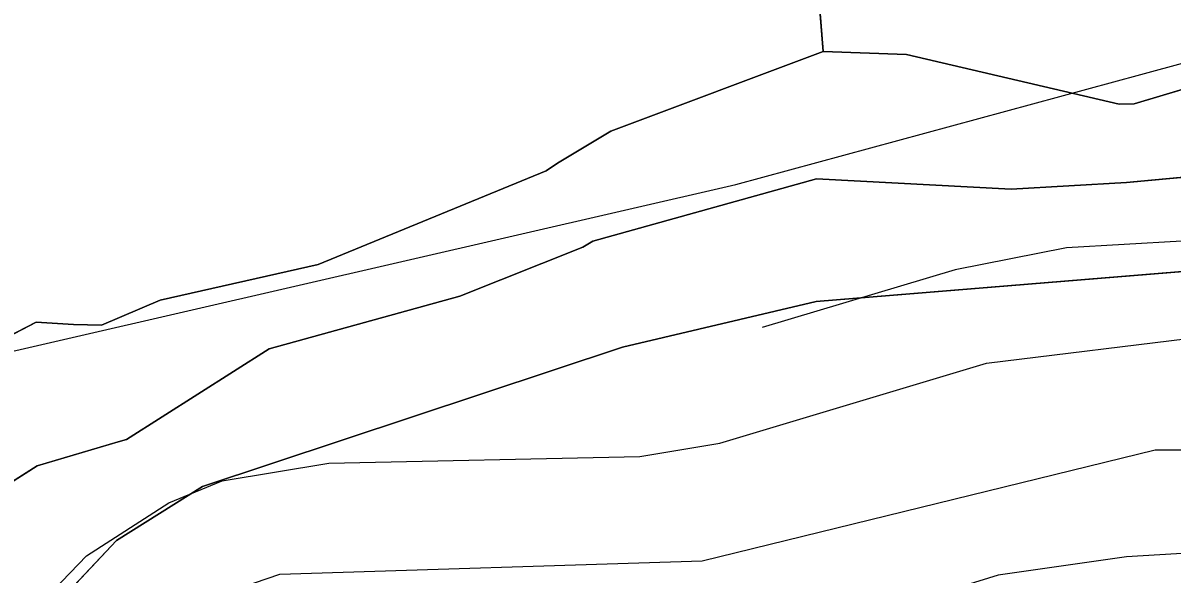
# Model space of a CAD drawing. Extents: x -662620 to -656370, y -1067090 to -1062990.
# Drawn here: x -661376.8 to -661302.9, y -1066345.9 to -1066310.5 of the extents above; entities that cross this region are included whole.
import ezdxf

# ---------------------------------------------------------------- set-up
doc = ezdxf.new("R2010")
doc.units = 0
for name, color, linetype in [('LOKÁLNÍ_BIOKORIDOR_-_STÁVAJÍCÍ', 7, 'Continuous'), ('OBVOD_PÚ', 7, 'Continuous'), ('OSTATNÍ_PLOCHA_-_STÁVAJÍCÍ', 7, 'Continuous'), ('Trvalý_trávní_porost_-_stávající', 7, 'Continuous'), ('VODNÍ_PLOCHA_-_STÁVAJÍCÍ', 7, 'Continuous'), ('VODNÍ_TOK', 7, 'Continuous'), ('VRSTEVNICE_ZDŮRAZNĚNÁ', 7, 'Continuous'), ('VRSTEVNICE_ZÁKLADNÍ', 7, 'Continuous')]:
    doc.layers.add(name, color=color, linetype=linetype)

msp = doc.modelspace()

# ---------------------------------------------------------------- linework, layer by layer
at = {"layer": 'LOKÁLNÍ_BIOKORIDOR_-_STÁVAJÍCÍ'}
for points in [[(-661378.213, -1066330.891), (-661375.92, -1066329.71), (-661373.52, -1066329.85), (-661371.73, -1066329.89), (-661367.96, -1066328.28), (-661357.81, -1066325.99), (-661343.15, -1066319.96), (-661342.43, -1066319.47), (-661339.01, -1066317.42), (-661325.36, -1066312.3), (-661320, -1066312.48), (-661306.34, -1066315.68), (-661305.37, -1066315.66), (-661292.46, -1066311.81)], [(-661297.52, -1066326.05), (-661318.067, -1066327.742), (-661325.82, -1066328.38), (-661338.25, -1066331.3), (-661365.24, -1066340.27), (-661370.76, -1066343.74), (-661375.9, -1066349.21)]]:
    msp.add_lwpolyline(points, dxfattribs=at)
at = {"layer": 'OBVOD_PÚ'}
for points in [[(-661325.82, -1066328.38), (-661297.52, -1066326.05)], [(-661338.25, -1066331.3), (-661325.82, -1066328.38)], [(-661365.24, -1066340.27), (-661338.25, -1066331.3)], [(-661370.76, -1066343.74), (-661365.24, -1066340.27)], [(-661375.9, -1066349.21), (-661370.76, -1066343.74)]]:
    msp.add_lwpolyline(points, dxfattribs=at)
at = {"layer": 'OSTATNÍ_PLOCHA_-_STÁVAJÍCÍ'}
for p, q in [((-661325.36, -1066312.3), (-661325.77, -1066307.104)), ((-661325.36, -1066312.3), (-661325.77, -1066307.104)), ((-661292.46, -1066311.81), (-661305.37, -1066315.66)), ((-661292.46, -1066311.81), (-661305.37, -1066315.66)), ((-661320, -1066312.48), (-661325.36, -1066312.3)), ((-661320, -1066312.48), (-661325.36, -1066312.3)), ((-661306.34, -1066315.68), (-661320, -1066312.48)), ((-661306.34, -1066315.68), (-661320, -1066312.48)), ((-661305.37, -1066315.66), (-661306.34, -1066315.68)), ((-661305.37, -1066315.66), (-661306.34, -1066315.68)), ((-661340.15, -1066324.49), (-661325.78, -1066320.49)), ((-661340.15, -1066324.49), (-661325.78, -1066320.49)), ((-661325.78, -1066320.49), (-661313.28, -1066321.14)), ((-661325.78, -1066320.49), (-661313.28, -1066321.14)), ((-661313.28, -1066321.14), (-661305.87, -1066320.72)), ((-661313.28, -1066321.14), (-661305.87, -1066320.72)), ((-661305.87, -1066320.72), (-661299.67, -1066320.14)), ((-661305.87, -1066320.72), (-661299.67, -1066320.14)), ((-661340.79, -1066324.88), (-661340.15, -1066324.49)), ((-661340.79, -1066324.88), (-661340.15, -1066324.49)), ((-661348.71, -1066328.03), (-661340.79, -1066324.88)), ((-661348.71, -1066328.03), (-661340.79, -1066324.88)), ((-661297.52, -1066326.05), (-661325.82, -1066328.38)), ((-661297.52, -1066326.05), (-661325.82, -1066328.38)), ((-661360.95, -1066331.41), (-661348.71, -1066328.03)), ((-661360.95, -1066331.41), (-661348.71, -1066328.03)), ((-661325.82, -1066328.38), (-661338.25, -1066331.3)), ((-661325.82, -1066328.38), (-661338.25, -1066331.3)), ((-661370.12, -1066337.24), (-661360.95, -1066331.41)), ((-661370.12, -1066337.24), (-661360.95, -1066331.41)), ((-661338.25, -1066331.3), (-661365.24, -1066340.27)), ((-661338.25, -1066331.3), (-661365.24, -1066340.27)), ((-661375.86, -1066338.94), (-661370.66, -1066337.39)), ((-661375.86, -1066338.94), (-661370.66, -1066337.39)), ((-661370.66, -1066337.39), (-661370.12, -1066337.24)), ((-661370.66, -1066337.39), (-661370.12, -1066337.24)), ((-661386.35, -1066345.61), (-661375.86, -1066338.94)), ((-661386.35, -1066345.61), (-661375.86, -1066338.94)), ((-661365.24, -1066340.27), (-661370.76, -1066343.74)), ((-661365.24, -1066340.27), (-661370.76, -1066343.74)), ((-661370.76, -1066343.74), (-661375.9, -1066349.21)), ((-661370.76, -1066343.74), (-661375.9, -1066349.21))]:
    msp.add_line(p, q, dxfattribs=at)
msp.add_lwpolyline([(-661310.75, -1066281.55), (-661305.7, -1066279.8), (-661287.3, -1066284.4), (-661270, -1066288.4), (-661250.7, -1066293.5), (-661247.8, -1066294.53), (-661247.94, -1066294.88), (-661264.05, -1066301.11), (-661271.81, -1066306.88), (-661292.46, -1066311.81), (-661305.37, -1066315.66), (-661306.34, -1066315.68), (-661320, -1066312.48), (-661325.36, -1066312.3), (-661325.77, -1066307.104), (-661338.55, -1066307.71), (-661338.96, -1066292.76), (-661311.65, -1066290.66), (-661309.45, -1066285.04), (-661314.11, -1066285.58), (-661319.81, -1066285.22), (-661332.6, -1066283.25), (-661336.03, -1066275.92), (-661327.1, -1066277.82)], close=True, dxfattribs=at)
msp.add_lwpolyline([(-661310.75, -1066281.55), (-661305.7, -1066279.8), (-661287.3, -1066284.4), (-661270, -1066288.4), (-661250.7, -1066293.5), (-661247.8, -1066294.53), (-661247.94, -1066294.88), (-661264.05, -1066301.11), (-661271.81, -1066306.88), (-661292.46, -1066311.81), (-661305.37, -1066315.66), (-661306.34, -1066315.68), (-661320, -1066312.48), (-661325.36, -1066312.3), (-661325.77, -1066307.104), (-661338.55, -1066307.71), (-661338.96, -1066292.76), (-661311.65, -1066290.66), (-661309.45, -1066285.04), (-661314.11, -1066285.58), (-661319.81, -1066285.22), (-661332.6, -1066283.25), (-661336.03, -1066275.92), (-661327.1, -1066277.82)], close=True, dxfattribs=at)
for points in [[(-661386.35, -1066345.61), (-661375.86, -1066338.94), (-661370.66, -1066337.39), (-661370.12, -1066337.24), (-661360.95, -1066331.41), (-661348.71, -1066328.03), (-661340.79, -1066324.88), (-661340.15, -1066324.49), (-661325.78, -1066320.49), (-661313.28, -1066321.14), (-661305.87, -1066320.72), (-661299.67, -1066320.14)], [(-661386.35, -1066345.61), (-661375.86, -1066338.94), (-661370.66, -1066337.39), (-661370.12, -1066337.24), (-661360.95, -1066331.41), (-661348.71, -1066328.03), (-661340.79, -1066324.88), (-661340.15, -1066324.49), (-661325.78, -1066320.49), (-661313.28, -1066321.14), (-661305.87, -1066320.72), (-661299.67, -1066320.14)], [(-661297.52, -1066326.05), (-661325.82, -1066328.38), (-661338.25, -1066331.3), (-661365.24, -1066340.27), (-661370.76, -1066343.74), (-661375.9, -1066349.21)], [(-661297.52, -1066326.05), (-661325.82, -1066328.38), (-661338.25, -1066331.3), (-661365.24, -1066340.27), (-661370.76, -1066343.74), (-661375.9, -1066349.21)]]:
    msp.add_lwpolyline(points, dxfattribs=at)
at = {"layer": 'Trvalý_trávní_porost_-_stávající'}
for p, q in [((-661325.77, -1066307.104), (-661325.36, -1066312.3)), ((-661325.36, -1066312.3), (-661339.01, -1066317.42)), ((-661339.01, -1066317.42), (-661342.43, -1066319.47)), ((-661343.15, -1066319.96), (-661357.81, -1066325.99)), ((-661342.43, -1066319.47), (-661343.15, -1066319.96)), ((-661357.81, -1066325.99), (-661367.96, -1066328.28)), ((-661367.96, -1066328.28), (-661371.73, -1066329.89)), ((-661375.92, -1066329.71), (-661381.55, -1066332.61)), ((-661373.52, -1066329.85), (-661375.92, -1066329.71)), ((-661371.73, -1066329.89), (-661373.52, -1066329.85))]:
    msp.add_line(p, q, dxfattribs=at)
msp.add_lwpolyline([(-661325.77, -1066307.104), (-661325.36, -1066312.3), (-661339.01, -1066317.42), (-661342.43, -1066319.47), (-661343.15, -1066319.96), (-661357.81, -1066325.99), (-661367.96, -1066328.28), (-661371.73, -1066329.89), (-661373.52, -1066329.85), (-661375.92, -1066329.71), (-661381.55, -1066332.61)], dxfattribs=at)
at = {"layer": 'VODNÍ_PLOCHA_-_STÁVAJÍCÍ'}
for p, q in [((-661305.37, -1066315.66), (-661292.46, -1066311.81)), ((-661339.01, -1066317.42), (-661325.36, -1066312.3)), ((-661325.36, -1066312.3), (-661320, -1066312.48)), ((-661320, -1066312.48), (-661306.34, -1066315.68)), ((-661306.34, -1066315.68), (-661305.37, -1066315.66)), ((-661342.43, -1066319.47), (-661339.01, -1066317.42)), ((-661357.81, -1066325.99), (-661343.15, -1066319.96)), ((-661343.15, -1066319.96), (-661342.43, -1066319.47)), ((-661325.78, -1066320.49), (-661340.15, -1066324.49)), ((-661313.28, -1066321.14), (-661325.78, -1066320.49)), ((-661305.87, -1066320.72), (-661313.28, -1066321.14)), ((-661299.67, -1066320.14), (-661305.87, -1066320.72)), ((-661340.15, -1066324.49), (-661340.79, -1066324.88)), ((-661340.79, -1066324.88), (-661348.71, -1066328.03)), ((-661367.96, -1066328.28), (-661357.81, -1066325.99)), ((-661348.71, -1066328.03), (-661360.95, -1066331.41)), ((-661371.73, -1066329.89), (-661367.96, -1066328.28)), ((-661381.55, -1066332.61), (-661375.92, -1066329.71)), ((-661375.92, -1066329.71), (-661373.52, -1066329.85)), ((-661373.52, -1066329.85), (-661371.73, -1066329.89)), ((-661360.95, -1066331.41), (-661370.12, -1066337.24)), ((-661370.66, -1066337.39), (-661375.86, -1066338.94)), ((-661370.12, -1066337.24), (-661370.66, -1066337.39)), ((-661375.86, -1066338.94), (-661386.35, -1066345.61))]:
    msp.add_line(p, q, dxfattribs=at)
for points in [[(-661381.55, -1066332.61), (-661375.92, -1066329.71), (-661373.52, -1066329.85), (-661371.73, -1066329.89), (-661367.96, -1066328.28), (-661357.81, -1066325.99), (-661343.15, -1066319.96), (-661342.43, -1066319.47), (-661339.01, -1066317.42), (-661325.36, -1066312.3), (-661320, -1066312.48), (-661306.34, -1066315.68), (-661305.37, -1066315.66), (-661292.46, -1066311.81)], [(-661299.67, -1066320.14), (-661305.87, -1066320.72), (-661313.28, -1066321.14), (-661325.78, -1066320.49), (-661340.15, -1066324.49), (-661340.79, -1066324.88), (-661348.71, -1066328.03), (-661360.95, -1066331.41), (-661370.12, -1066337.24), (-661370.66, -1066337.39), (-661375.86, -1066338.94), (-661386.35, -1066345.61)]]:
    msp.add_lwpolyline(points, dxfattribs=at)
at = {"layer": 'VODNÍ_TOK'}
msp.add_lwpolyline([(-661390.552, -1066346.061), (-661387.936, -1066333.994), (-661330.964, -1066320.859), (-661304.959, -1066313.767), (-661261.826, -1066302.004), (-661247.767, -1066296.699), (-661242.307, -1066294.297), (-661237.328, -1066291.897), (-661230.663, -1066290.397), (-661224.551, -1066289.939), (-661215.995, -1066291.009), (-661204.974, -1066296.291), (-661192.688, -1066302.433), (-661177.361, -1066311.773), (-661170.785, -1066313.151), (-661167.516, -1066313.865), (-661158.127, -1066316.293), (-661146.734, -1066318.081), (-661135.681, -1066318.377), (-661123.581, -1066317.389), (-661109.917, -1066315.577)], dxfattribs=at)
at = {"layer": 'VRSTEVNICE_ZDŮRAZNĚNÁ'}
msp.add_lwpolyline([(-661367.91, -1066390.544), (-661373.399, -1066386.322), (-661380.103, -1066378.153), (-661381.53, -1066371.016), (-661378.961, -1066364.308), (-661370.968, -1066351.176), (-661364.402, -1066347.322), (-661360.262, -1066345.894), (-661333.142, -1066345.038), (-661304.024, -1066337.901), (-661294.317, -1066337.901), (-661281.471, -1066339.043), (-661269.481, -1066341.041), (-661248.356, -1066346.751), (-661244.074, -1066347.179), (-661235.509, -1066346.751), (-661221.806, -1066344.324), (-661204.107, -1066345.466), (-661182.304, -1066350.165), (-661172.45, -1066355.298)], dxfattribs=at)
at = {"layer": 'VRSTEVNICE_ZÁKLADNÍ'}
for points in [[(-661175.873, -1066341.086), (-661195.257, -1066332.477), (-661209.816, -1066329.194), (-661216.668, -1066329.337), (-661228.658, -1066330.907), (-661244.074, -1066331.335), (-661281.756, -1066325.911), (-661302.311, -1066324.483), (-661309.733, -1066324.912), (-661316.87, -1066326.339), (-661329.288, -1066330.051)], [(-661175.873, -1066341.086), (-661195.257, -1066332.477), (-661209.816, -1066329.194), (-661216.668, -1066329.337), (-661228.658, -1066330.907), (-661244.074, -1066331.335), (-661281.756, -1066325.911), (-661302.311, -1066324.483), (-661309.733, -1066324.912), (-661316.87, -1066326.339), (-661329.288, -1066330.051)], [(-661387.154, -1066361.561), (-661382.931, -1066355.651), (-661379.342, -1066352.801), (-661376.386, -1066348.58), (-661372.691, -1066344.728), (-661367.399, -1066341.327), (-661363.974, -1066339.899), (-661357.122, -1066338.757), (-661337.139, -1066338.329), (-661332, -1066337.473), (-661314.872, -1066332.334), (-661300.883, -1066330.621), (-661290.035, -1066331.192), (-661273.763, -1066333.191), (-661252.352, -1066338.044), (-661239.506, -1066340.185), (-661231.227, -1066339.899), (-661210.673, -1066335.76), (-661204.107, -1066335.76), (-661195.543, -1066337.473), (-661171.925, -1066347.002)], [(-661387.154, -1066361.561), (-661382.931, -1066355.651), (-661379.342, -1066352.801), (-661376.386, -1066348.58), (-661372.691, -1066344.728), (-661367.399, -1066341.327), (-661363.974, -1066339.899), (-661357.122, -1066338.757), (-661337.139, -1066338.329), (-661332, -1066337.473), (-661314.872, -1066332.334), (-661300.883, -1066330.621), (-661290.035, -1066331.192), (-661273.763, -1066333.191), (-661252.352, -1066338.044), (-661239.506, -1066340.185), (-661231.227, -1066339.899), (-661210.673, -1066335.76), (-661204.107, -1066335.76), (-661195.543, -1066337.473), (-661171.925, -1066347.002)], [(-661261.403, -1066349.253), (-661263.771, -1066348.464), (-661275.476, -1066345.609), (-661290.892, -1066343.896), (-661305.883, -1066344.799), (-661314.117, -1066345.96), (-661330.002, -1066350.89), (-661338.566, -1066352.318), (-661348.843, -1066352.318), (-661353.982, -1066353.317), (-661360.833, -1066356.599), (-661363.973, -1066359.312), (-661365.972, -1066362.166), (-661368.684, -1066369.161), (-661369.398, -1066375.441), (-661367.97, -1066379.438), (-661364.402, -1066385.29), (-661360.833, -1066389.572), (-661343.419, -1066400.42), (-661333.755, -1066409.922)], [(-661261.403, -1066349.253), (-661263.771, -1066348.464), (-661275.476, -1066345.609), (-661290.892, -1066343.896), (-661305.883, -1066344.799), (-661314.117, -1066345.96), (-661330.002, -1066350.89), (-661338.566, -1066352.318), (-661348.843, -1066352.318), (-661353.982, -1066353.317), (-661360.833, -1066356.599), (-661363.973, -1066359.312), (-661365.972, -1066362.166), (-661368.684, -1066369.161), (-661369.398, -1066375.441), (-661367.97, -1066379.438), (-661364.402, -1066385.29), (-661360.833, -1066389.572), (-661343.419, -1066400.42), (-661333.755, -1066409.922)]]:
    msp.add_lwpolyline(points, dxfattribs=at)

doc.saveas('drawing.dxf')
